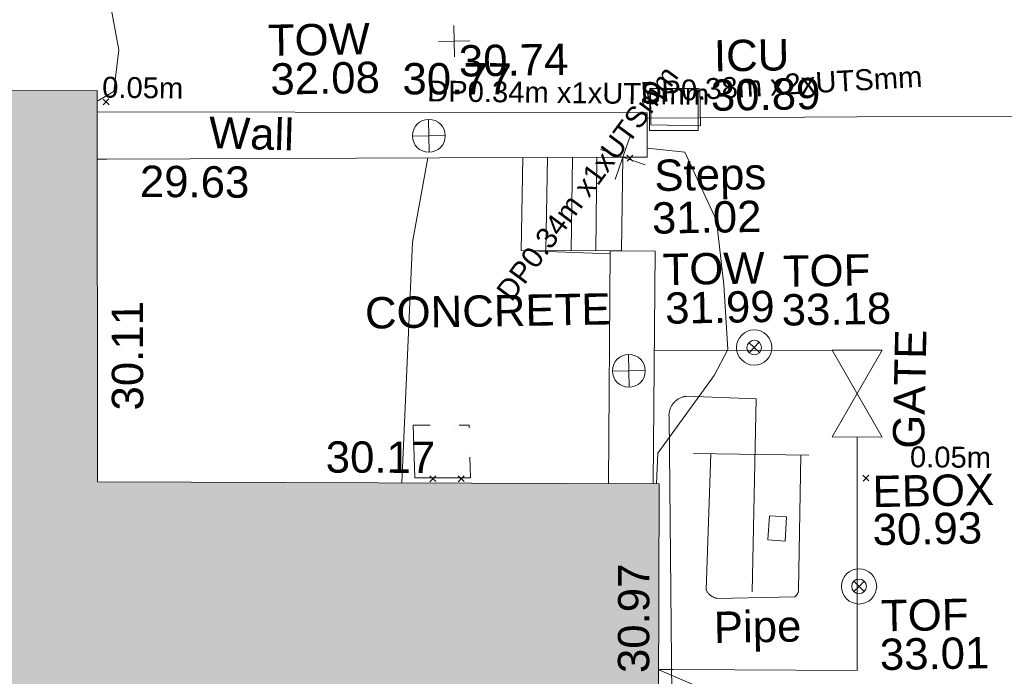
# Model space of a CAD drawing. Header units: millimetres. Extents: x -287732 to 520720, y -103372 to 287754.
# Tile 302 of 380: x 118551 to 130338, y 239168 to 247032. Entities that reach past the tile are written whole.
import ezdxf

# ---------------------------------------------------------------- set-up
doc = ezdxf.new("R2010")
doc.units = ezdxf.units.MM
for name, pattern in [('IMPORT-UG_ELEC_LV_QLB2 _2_', [2700, 1500, -300.0000000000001, 0, -250, 150, -300.0000000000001, 0, -200]), ('IMPORT-UG_ELEC_STREET LIGHTING_QLB2 _2_', [2700, 1500, -300.0000000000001, 0, -250, 150, -300.0000000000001, 0, -200]), ('IMPORT-UG_UNIDENTIFIED_QLA _2_', [2350, 1500, -300.0000000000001, 0, -50, 150, -300.0000000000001, 0, -50])]:
    doc.linetypes.add(name, pattern=pattern)
for name, color, linetype, lineweight, true_color in [('00__TOPO__TOP_OF_FENCE_SYMBOL', 7, 'Continuous', 9, 0x666666), ('00_TOPO_TOP_OF_WALL', 7, 'Continuous', 9, 0x666666), ('00_UAV_BUILDING_OUTLINE', 5, 'Continuous', 9, 0x0000ff), ('00_UAV_CONCRETE', 9, 'Continuous', 9, 0x808080), ('00_UAV_ESB_BOX', 240, 'Continuous', 9, 0xff003f), ('00_UAV_FENCE', 7, 'Continuous', 9, 0x264c2f), ('00_UAV_GATE', 7, 'Continuous', 9, 0xa50000), ('00_UAV_LEVEL_SPOT', 7, 'Continuous', 9, 0x666666), ('00_UAV_PIPE', 140, 'Continuous', 9, 0x00bfff), ('00_UAV_SERV_IC', 5, 'Continuous', 9, 0x0000ff), ('00_UAV_STEPS', 7, 'Continuous', 9, 0x666666), ('00_UAV_TOP_OF_FENCE', 6, 'Continuous', 9, 0xff00ff), ('00_UAV_TOP_OF_WALL', 7, 'Continuous', 9, 0x666666), ('00_UAV_WALL', 7, 'Continuous', 9, 0x7c00a5), ('01_DTM_CONTOUR_MJR', 7, 'Continuous', 9, 0x7f3f00), ('01_DTM_CONTOUR_MNR', 7, 'Continuous', 9, 0xa5a552), ('12333-PUM-2D-U-0001-C01 - Rev2_REVIT IMPORT_dwg', 7, 'Continuous', 9, 0x767676), ('A_RHA_Line', 7, 'Continuous', 9, 0x00a600), ('PUM-ELECTRIC-LV-QLB2', 1, 'IMPORT-UG_ELEC_LV_QLB2 _2_', 9, 0xff0000), ('PUM-ELECTRIC-MH', 1, 'Continuous', 9, 0xff0000), ('PUM-UNIDENTIFIED UTILITIES-QLA', 7, 'IMPORT-UG_UNIDENTIFIED_QLA _2_', 9, 0x52a500)]:
    doc.layers.add(name, color=color, linetype=linetype, lineweight=lineweight, true_color=true_color)
for name, color, linetype, lineweight in [('00_UAV_SURVEY_TEXT', 7, 'Continuous', 9), ('A_RHA_Detail', 7, 'Continuous', 9), ('GEN-TEXT', 7, 'Continuous', 9)]:
    doc.layers.add(name, color=color, linetype=linetype, lineweight=lineweight)
doc.styles.add('Arial_1', font='arial.ttf', dxfattribs={"height": 250})
doc.styles.add('Swis721 Lt BT_2', font='swissl.ttf', dxfattribs={"height": 375})

# ---------------------------------------------------------------- blocks, each defined once
blk = doc.blocks.new('12333-PUM-2D-U-0001-C01 - Rev2_REVIT IMPORT_dwg__U63-2077593-Site Location Plan Proposed')
at = {"layer": '00_UAV_GATE', "color": 9, "true_color": 0xe1aaaa, "flags": 128}
blk.add_lwpolyline([(299.9500439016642, -5.474592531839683), (-299.9500439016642, 5.474592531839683), (318.9500438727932, 1035.525407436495), (-280.9500439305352, 1046.474592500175)], close=True, dxfattribs=at)
blk = doc.blocks.new('12333-PUM-2D-U-0001-C01 - Rev2_REVIT IMPORT_dwg_MSL_Node_Linework_1-2077247-Site Location Plan Proposed')
at = {"layer": '00_UAV_STEPS', "color": 254, "true_color": 0xcccccc, "flags": 128}
for points in [[(256.5421955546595, 704.8438894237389), (0, 0), (-704.8438894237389, 256.5421955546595)], [(704.8438894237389, -256.5421955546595), (0, 0), (-256.5421955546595, -704.8438894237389)]]:
    blk.add_lwpolyline(points, dxfattribs=at)
blk = doc.blocks.new('12333-PUM-2D-U-0001-C01 - Rev2_REVIT IMPORT_dwg_MSL_Node_LineworkTOF-2077248-Site Location Plan Proposed')
at = {"layer": '00__TOPO__TOP_OF_FENCE_SYMBOL', "color": 254, "true_color": 0xcccccc, "flags": 128}
for points in [[(165.3591892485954, 165.3591892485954), (0, 0), (-165.3591892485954, 165.3591892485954)], [(165.3591892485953, -165.3591892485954), (0, 0), (-165.3591892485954, -165.3591892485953)]]:
    blk.add_lwpolyline(points, dxfattribs=at)
at = {"layer": '00__TOPO__TOP_OF_FENCE_SYMBOL', "color": 254, "true_color": 0xcccccc}
for radius in [562.5594001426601, 233.853208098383]:
    blk.add_circle((0, 0), radius, dxfattribs=at)
blk = doc.blocks.new('12333-PUM-2D-U-0001-C01 - Rev2_REVIT IMPORT_dwg_TOW-2077249-Site Location Plan Proposed')
at = {"layer": '00_TOPO_TOP_OF_WALL', "color": 254, "true_color": 0xcccccc, "flags": 128}
for points in [[(0, 525.0554400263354), (0, 0), (-525.0554401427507, 0)], [(525.0554401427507, 0), (0, 0), (0, -525.0554400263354)]]:
    blk.add_lwpolyline(points, dxfattribs=at)
at = {"layer": '00_TOPO_TOP_OF_WALL', "color": 254, "true_color": 0xcccccc}
blk.add_circle((0, 0), 525.0554401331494, dxfattribs=at)
blk = doc.blocks.new('12333-PUM-2D-U-0001-C01 - Rev2_REVIT IMPORT_dwg_UAV-2077255-Site Location Plan Proposed')
at = {"layer": '00_UAV_LEVEL_SPOT', "color": 254, "true_color": 0xcccccc, "flags": 128}
for points in [[(500.0000000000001, 0), (0, 0), (0, 500.0000000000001)], [(0, -500.0000000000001), (0, 0), (-500.0000000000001, 0)]]:
    blk.add_lwpolyline(points, dxfattribs=at)
blk = doc.blocks.new('12333-PUM-2D-U-0001-C01 - Rev2_REVIT IMPORT_dwg_MGS62954_T2_Galway_ITM_3d_Rev1-2077680-Site Location Plan Proposed')
at = {"layer": '00_UAV_CONCRETE', "color": 254, "true_color": 0xcccccc}
blk.add_line((534030756.5595388, 725797481.3604916), (534031822.5870562, 725797419.2366352), dxfattribs=at)
at = {"layer": '00_UAV_CONCRETE', "color": 254, "true_color": 0xcccccc, "flags": 128}
blk.add_lwpolyline([(534032294.4580168, 725799035.6183711), (534036059.5120001, 725798996.016), (534037293.8931367, 725798967.9121127), (534039441.512, 725798919.016), (534041168.5120001, 725799106.016), (534042099.512, 725799306.016), (534042137.7626033, 725799148.185841), (534042202.512, 725798881.0160002), (534042722.512, 725798864.016), (534045376.512, 725801310.0160002), (534045821.4053404, 725801703.0127381), (534049268.512, 725804748.016), (534049267.1745948, 725805146.2952645), (534049263.9968542, 725806092.6264325)], dxfattribs=at)
at = {"layer": '00_UAV_ESB_BOX', "color": 254, "true_color": 0xcccccc, "flags": 128}
blk.add_lwpolyline([(534033649.0059999, 725793961.9585), (534033673.006, 725794250.9584999), (534033879.4571038, 725794233.8137715), (534033855.4571038, 725793944.8137717)], close=True, dxfattribs=at)
at = {"layer": '00_UAV_FENCE', "color": 254, "true_color": 0xcccccc}
blk.add_line((534032330.4780214, 725796256.0339503), (534034760.006, 725796216.9585), dxfattribs=at)
at = {"layer": '00_UAV_FENCE', "color": 254, "true_color": 0xcccccc, "flags": 128}
blk.add_lwpolyline([(534034741.006, 725795175.9585), (534034692.006, 725792380.9585001), (534032488.9085302, 725792430.2548044), (534032316.8956333, 725792434.1037489)], dxfattribs=at)
at = {"layer": '00_UAV_PIPE', "color": 254, "true_color": 0xcccccc}
for p, q in [((534033539.9950163, 725795652.426372), (534033450.006, 725793344.9585)), ((534032780.006, 725795013.9585001), (534034159.006, 725794966.9585))]:
    blk.add_line(p, q, dxfattribs=at)
at = {"layer": '00_UAV_PIPE', "color": 254, "true_color": 0xcccccc, "flags": 128}
for points in [[(534032425.9429542, 725786705.6618891), (534032493.006, 725795458.9585), (534032492.7958274, 725795468.6641022), (534032492.9922677, 725795478.369992), (534032493.5949763, 725795488.059142), (534032494.6028956, 725795497.7145541), (534032496.0142575, 725795507.3192896), (534032497.8265859, 725795516.8564982), (534032500.0367016, 725795526.309449), (534032502.640727, 725795535.6615576), (534032505.6340939, 725795544.8964176), (534032509.011551, 725795553.9978279), (534032512.7671729, 725795562.9498215), (534032516.8943712, 725795571.7366936), (534032521.3859051, 725795580.3430288), (534032526.2338951, 725795588.7537291), (534032531.4298363, 725795596.954039), (534032536.9646129, 725795604.9295722), (534032542.8285153, 725795612.6663373), (534032549.0112562, 725795620.1507611), (534032555.501989, 725795627.3697135), (534032557.006, 725795628.9585), (534032563.8585497, 725795635.8349415), (534032570.9930442, 725795642.4183961), (534032578.3969669, 725795648.6973143), (534032586.057329, 725795654.6606807), (534032593.9606915, 725795660.2980336), (534032602.0931892, 725795665.599483), (534032610.4405549, 725795670.5557286), (534032618.9881447, 725795675.1580751), (534032627.720963, 725795679.3984488), (534032636.6236897, 725795683.2694106), (534032645.6807061, 725795686.7641692), (534032654.8761233, 725795689.8765941), (534032664.1938094, 725795692.6012245), (534032673.6174179, 725795694.933281), (534032683.1304168, 725795696.8686719), (534032692.7161169, 725795698.404002), (534032697.006, 725795698.9584999), (534033539.9950165, 725795652.4263722)], [(534034060.9414975, 725794970.3008), (534034008.006, 725793359.9585), (534034007.5784478, 725793355.1488878), (534034006.9498648, 725793350.361398), (534034006.1213541, 725793345.6044302), (534034005.094369, 725793340.8863294), (534034003.8707111, 725793336.215373), (534034002.4525273, 725793331.599755), (534034000.8423054, 725793327.0475736), (534033999.0428704, 725793322.566814), (534033997.057379, 725793318.1653371), (534033994.8893146, 725793313.850865), (534033992.5424805, 725793309.6309665), (534033990.020994, 725793305.513045), (534033989.006, 725793303.9585), (534033986.2500774, 725793299.9936466), (534033983.3305414, 725793296.147677), (534033980.2525137, 725793292.4273384), (534033977.0213945, 725793288.8391576), (534033973.6428521, 725793285.3894295), (534033970.1228135, 725793282.084206), (534033966.4674544, 725793278.9292856), (534033962.6831871, 725793275.9302034), (534033960.006, 725793273.9585), (534033029.0059999, 725793272.9585), (534033021.720709, 725793274.7173285), (534033014.5154605, 725793276.7796907), (534033007.402895, 725793279.1419683), (534033000.3954903, 725793281.8000169), (534032993.50554, 725793284.7491739), (534032986.7451311, 725793287.9842649), (534032980.1261238, 725793291.4996148), (534032973.6601301, 725793295.2890564), (534032967.3584935, 725793299.3459418), (534032965.0060001, 725793300.9585), (534032958.9493663, 725793305.3728096), (534032953.0828972, 725793310.0368727), (534032947.4168847, 725793314.9425069), (534032941.961269, 725793320.081106), (534032936.725621, 725793325.4436549), (534032931.7191257, 725793331.0207462), (534032926.9505664, 725793336.8025959), (534032922.4283086, 725793342.7790602), (534032918.1602859, 725793348.9396548), (534032914.1539861, 725793355.2735716), (534032910.4164372, 725793361.7696991), (534032906.9541965, 725793368.4166408), (534032903.7733377, 725793375.2027352), (534032903.006, 725793376.9585), (534032986.9584915, 725795006.9050069)]]:
    blk.add_lwpolyline(points, dxfattribs=at)
at = {"layer": '00_UAV_SERV_IC', "color": 254, "true_color": 0xcccccc, "flags": 128}
blk.add_lwpolyline([(534032330.0230001, 725799392.7385001), (534032912.023, 725799380.7385001), (534032901.6488253, 725798877.5910302), (534032319.6488253, 725798889.5910301)], close=True, dxfattribs=at)
at = {"layer": '00_UAV_STEPS', "color": 254, "true_color": 0xcccccc}
for p, q in [((534031093.5766928, 725798587.6725059), (534031055.158201, 725797474.2203107)), ((534031355.5125296, 725797467.0381476), (534031391.2830499, 725798583.5364732)), ((534031683.2544811, 725798579.4801158), (534031650.6503139, 725797459.9807243))]:
    blk.add_line(p, q, dxfattribs=at)
at = {"layer": '00_UAV_STEPS', "color": 254, "true_color": 0xcccccc, "flags": 128}
blk.add_lwpolyline([(534030756.5595388, 725797481.3604916), (534030795.8229109, 725798591.8091973), (534031994.2650043, 725798575.1592484), (534031960.0624321, 725797452.5819688)], close=True, dxfattribs=at)
at = {"layer": '00_UAV_WALL', "color": 254, "true_color": 0xcccccc, "flags": 128}
for points in [[(534025713.02202, 725799229.0279396), (534030446.4721144, 725799137.6940099), (534032295.5120002, 725799102.0160003), (534032294.4580169, 725799035.6183711), (534032287.079511, 725798570.7957667), (534031994.2650044, 725798575.1592485)], [(534030795.8229111, 725798591.8091975), (534025818.7296136, 725798660.9559269), (534025703.5377153, 725798662.5562874)], [(534031753.4734582, 725794671.0112041), (534031823.5077575, 725797455.8473052), (534031960.0624321, 725797452.5819688)], [(534031960.0624321, 725797452.5819688), (534032360.316206, 725797442.5162086), (534032290.3402563, 725794660.0003103)]]:
    blk.add_lwpolyline(points, dxfattribs=at)
at = {"layer": '01_DTM_CONTOUR_MJR', "color": 254, "true_color": 0xcccccc, "flags": 128}
blk.add_lwpolyline([(534029280.1068463, 725794721.7388283), (534029457.1964334, 725797603.7159852), (534029659.5154867, 725798607.5959102)], dxfattribs=at)
at = {"layer": '01_DTM_CONTOUR_MNR', "color": 254, "true_color": 0xcccccc, "flags": 128}
for points in [[(534025715.1695529, 725799357.2942255), (534025914.2059693, 725799468.7844578), (534025985.9064247, 725799966.4141912), (534025180.0000002, 725804780.0000001)], [(534032288.8154557, 725798680.1548132), (534032739.4337764, 725798621.2616775), (534033101.9131552, 725797797.5320183), (534033176.736551, 725797024.8255866), (534033210.0000001, 725796250), (534033043.0886436, 725795940.4416037), (534032353.1478028, 725795025.4505229), (534032329.9485652, 725794659.1879619)], [(534032316.8409532, 725792431.4247524), (534035038.6938386, 725791203.850148), (534036861.9083895, 725789469.365447), (534037400.349969, 725788059.0833642)]]:
    blk.add_lwpolyline(points, dxfattribs=at)
at = {"xscale": 0.375, "yscale": 0.375, "zscale": 0.375}
for name, p in [('12333-PUM-2D-U-0001-C01 - Rev2_REVIT IMPORT_dwg_UAV-2077255-Site Location Plan Proposed', (534030000, 725800000.0000001)), ('12333-PUM-2D-U-0001-C01 - Rev2_REVIT IMPORT_dwg_TOW-2077249-Site Location Plan Proposed', (534029677.006, 725798871.9585)), ('12333-PUM-2D-U-0001-C01 - Rev2_REVIT IMPORT_dwg_MSL_Node_Linework_1-2077247-Site Location Plan Proposed', (534031994.2650043, 725798575.1592484)), ('12333-PUM-2D-U-0001-C01 - Rev2_REVIT IMPORT_dwg_MSL_Node_LineworkTOF-2077248-Site Location Plan Proposed', (534033527.006, 725796268.9585001)), ('12333-PUM-2D-U-0001-C01 - Rev2_REVIT IMPORT_dwg_TOW-2077249-Site Location Plan Proposed', (534032022.006, 725796015.9585)), ('12333-PUM-2D-U-0001-C01 - Rev2_REVIT IMPORT_dwg_MSL_Node_LineworkTOF-2077248-Site Location Plan Proposed', (534034732.006, 725793386.9585))]:
    blk.add_blockref(name, p, dxfattribs=at)
blk.add_blockref('12333-PUM-2D-U-0001-C01 - Rev2_REVIT IMPORT_dwg__U63-2077593-Site Location Plan Proposed', (534034741.006, 725795175.9585))
at = {"layer": '00_UAV_BUILDING_OUTLINE', "color": 251, "true_color": 0x666666, "char_height": 375, "width": 1495.902363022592, "attachment_point": 1, "line_spacing_factor": 1.005061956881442, "style": 'Swis721 Lt BT_2'}
for s, insert, rotation in [('30.11', (534025824.7888432, 725795649.1132455), 89.04079955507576), ('30.17', (534028379.214619, 725795235.5494721), 358.8250543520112), ('30.97', (534031826.776719, 725792400.2137594), 88.83071842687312)]:
    blk.add_mtext(s, dxfattribs=dict(at, insert=insert, rotation=rotation))
at = {"layer": '00_UAV_ESB_BOX', "color": 251, "true_color": 0x666666, "char_height": 375, "attachment_point": 1, "line_spacing_factor": 1.005061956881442, "style": 'Swis721 Lt BT_2'}
for s, insert, width in [('EBOX', (534034913.6176692, 725794707.8425784), 1619.373669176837), ('30.93', (534034906.1367443, 725794251.4681697), 1495.902363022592)]:
    blk.add_mtext(s, dxfattribs=dict(at, insert=insert, width=width))
at = {"layer": '00_UAV_GATE', "color": 251, "true_color": 0x666666, "insert": (534035163.1309489, 725795032.4965456), "char_height": 375, "width": 1567.13580888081, "attachment_point": 1, "rotation": 87.79592837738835, "line_spacing_factor": 1.005061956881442, "style": 'Swis721 Lt BT_2'}
blk.add_mtext('GATE', dxfattribs=at)
at = {"layer": '00_UAV_LEVEL_SPOT', "insert": (534030051.8765643, 725799949.1441548), "char_height": 375, "width": 1495.902363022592, "attachment_point": 1, "line_spacing_factor": 1.005061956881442, "style": 'Swis721 Lt BT_2'}
blk.add_mtext('30.74', dxfattribs=at)
at = {"layer": '00_UAV_PIPE', "color": 251, "true_color": 0x666666, "insert": (534032984.850174, 725793114.1340054), "char_height": 375, "width": 1201.470786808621, "attachment_point": 1, "line_spacing_factor": 1.005061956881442, "style": 'Swis721 Lt BT_2'}
blk.add_mtext('Pipe', dxfattribs=at)
at = {"layer": '00_UAV_SERV_IC', "color": 251, "true_color": 0x666666, "char_height": 375, "attachment_point": 1, "line_spacing_factor": 1.005061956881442, "style": 'Swis721 Lt BT_2'}
for s, insert, width in [('ICU', (534033105.8039841, 725799956.5489393), 1021.012723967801), ('30.89', (534033060.9758336, 725799486.1699384), 1495.902363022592)]:
    blk.add_mtext(s, dxfattribs=dict(at, insert=insert, width=width))
at = {"layer": '00_UAV_STEPS', "char_height": 375, "attachment_point": 1, "line_spacing_factor": 1.005061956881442, "style": 'Swis721 Lt BT_2'}
for s, insert, width in [('Steps', (534032367.38959, 725798537.708056), 1552.889119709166), ('31.02', (534032329.870169, 725798027.5865486), 1495.902363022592)]:
    blk.add_mtext(s, dxfattribs=dict(at, insert=insert, width=width))
at = {"layer": '00_UAV_SURVEY_TEXT', "color": 251, "true_color": 0x666666, "insert": (534028875.8000001, 725796950.6296078), "char_height": 375, "width": 3286.236302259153, "attachment_point": 1, "line_spacing_factor": 1.005061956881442, "style": 'Swis721 Lt BT_2'}
blk.add_mtext('CONCRETE', dxfattribs=at)
at = {"layer": '00_UAV_TOP_OF_FENCE', "color": 251, "true_color": 0x666666, "char_height": 375, "attachment_point": 1, "line_spacing_factor": 1.005061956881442, "style": 'Swis721 Lt BT_2'}
for s, insert, width in [('TOF', (534033885.7560149, 725797363.396855), 1163.479615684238), ('33.18', (534033863.3323733, 725796900.0201502), 1495.902363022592), ('TOF', (534034988.6448185, 725793218.6003476), 1163.479615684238), ('33.01', (534034966.2211767, 725792755.2236428), 1495.902363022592)]:
    blk.add_mtext(s, dxfattribs=dict(at, insert=insert, width=width))
at = {"layer": '00_UAV_TOP_OF_WALL', "char_height": 375, "attachment_point": 1, "line_spacing_factor": 1.005061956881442, "style": 'Swis721 Lt BT_2'}
for s, insert, width in [('TOW', (534027769.3170696, 725800235.7491298), 1343.937678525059), ('32.08', (534027791.778977, 725799771.9012071), 1495.902363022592), ('TOW', (534032446.6400138, 725797410.3989679), 1343.937678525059), ('31.99', (534032469.1019211, 725796946.5510452), 1495.902363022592)]:
    blk.add_mtext(s, dxfattribs=dict(at, insert=insert, width=width))
at = {"layer": '00_UAV_WALL', "color": 251, "true_color": 0x666666, "char_height": 375, "attachment_point": 1, "line_spacing_factor": 1.005061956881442, "style": 'Swis721 Lt BT_2'}
for s, insert, width, rotation in [('30.77', (534029376.7330639, 725799749.3500792), 1495.902363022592, 358.8945907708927), ('Wall', (534027054.476658, 725799146.6461433), 1130.237340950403, 357.334007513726), ('29.63', (534026213.5529042, 725798576.1078167), 1495.902363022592, 358.493569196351)]:
    blk.add_mtext(s, dxfattribs=dict(at, insert=insert, width=width, rotation=rotation))
blk = doc.blocks.new('12333-PUM-2D-U-0001-C01 - Rev2_REVIT IMPORT_dwg-1620468-Site Location Plan Proposed')
at = {"layer": 'GEN-TEXT', "color": 253, "true_color": 0xaaaaaa}
for p, q in [((384704.9948137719, 183455.2884822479), (384775.7054918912, 183525.9991603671)), ((384775.7054918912, 183455.2884822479), (384704.9948137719, 183525.9991603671)), ((390963.9948138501, 182673.2884822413), (391034.7054919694, 182743.9991603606)), ((391034.7054919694, 182673.2884822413), (390963.9948138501, 182743.9991603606)), ((388537.9948138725, 178875.2884822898), (388608.7054919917, 178945.999160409)), ((388608.7054919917, 178875.2884822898), (388537.9948138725, 178945.999160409)), ((388876.9948137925, 178869.2884822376), (388947.7054919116, 178939.9991603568)), ((388947.7054919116, 178869.2884822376), (388876.9948137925, 178939.9991603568)), ((393721.9948138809, 178793.2884822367), (393792.7054920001, 178863.9991603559)), ((393792.7054920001, 178793.2884822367), (393721.9948138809, 178863.9991603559))]:
    blk.add_line(p, q, dxfattribs=at)
at = {"layer": 'PUM-ELECTRIC-MH', "color": 21, "true_color": 0xffaaaa, "flags": 128}
blk.add_lwpolyline([(391850.350152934, 183080.6438213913), (391852.3501529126, 183523.6438213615), (391260.3501528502, 183543.6438213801), (391258.3501528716, 183100.6438212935)], close=True, dxfattribs=at)
at = {"layer": 'PUM-UNIDENTIFIED UTILITIES-QLA', "color": 9, "true_color": 0xc5e1aa, "flags": 128}
blk.add_lwpolyline([(389024.3501529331, 178912.6438213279), (388356.3501528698, 178923.6438213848), (388350.350152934, 179554.6438213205), (389018.3501529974, 179543.6438213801)], close=True, dxfattribs=at)
blk.add_blockref('12333-PUM-2D-U-0001-C01 - Rev2_REVIT IMPORT_dwg_MGS62954_T2_Galway_ITM_3d_Rev1-2077680-Site Location Plan Proposed', (-533641079.6498471, -725615854.3561786))
at = {"layer": 'PUM-ELECTRIC-LV-QLB2', "char_height": 250, "attachment_point": 2, "line_spacing_factor": 0.9417779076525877, "style": 'Arial_1'}
for s, insert, width, rotation in [('0.05m', (385186.6327058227, 183778.7259696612), 1160.025439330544, 358.29031541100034), ('DP0.34m x1xUTSmm', (390277.8610248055, 183630.076520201), 4027.951129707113, 358.29031541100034), ('DP0.34m x1xUTSmm', (390384.4475048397, 182493.4677850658), 4027.951129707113, 52.489952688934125), ('DP0.38m x2xUTSmm', (392822.5791618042, 183682.7908699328), 4027.951129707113, 2.3375035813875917), ('0.05m', (394777.6352989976, 179185.7922163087), 1160.025439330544, 358.4678803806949)]:
    blk.add_mtext(s, dxfattribs=dict(at, insert=insert, width=width, rotation=rotation))

msp = doc.modelspace()

# ---------------------------------------------------------------- hatches: boundary and pattern name
at = {"layer": 'A_RHA_Detail', "true_color": 0xc0c0c0}
h = msp.add_hatch(color=9, dxfattribs=at)
h.paths.add_polyline_path([(-80880.60083809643, -68502.79057078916), (-80400.865924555, -68483.41509113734), (-80400.865924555, -62984.64684185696), (-24474.85765177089, -63009.32043784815), (-24456.14471271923, -50840.30023858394), (-36622.55041039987, -50831.65104353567), (-36622.55041039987, -44228.57792613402), (-50959.0526582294, -44218.38599194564), (-50959.0526582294, -42573.78171514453), (-54563.9325804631, -42571.21897729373), (-54565.69773352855, -45054.17447474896), (-92408.82109321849, -45027.27149621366), (-92411.78875845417, -49201.74309222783), (-100061.9988811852, -49201.74309222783), (-100052.2214449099, -64852.82557838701), (-86120.90825229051, -64852.82557838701), (-86092.1662649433, -62957.90041523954), (-84861.10047608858, -62957.90041523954), (-84854.79052929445, -68240.109737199), (-80870.60226892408, -68240.10973722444)])
h.paths.add_polyline_path([(-137238.9269902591, -68461.9384092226), (-132719.7426408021, -68433.0633692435), (-132847.0731201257, -62850.04282283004), (-130454.6837966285, -62916.63108078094), (-130498.2830220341, -61355.85393642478), (-117581.136331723, -61423.42893438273), (-117492.3908565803, -49183.91309190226), (-125136.5200282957, -49178.47881952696), (-125133.572703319, -45032.61887136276), (-163007.1824077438, -45005.6942194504), (-163007.1824076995, -44090.2963411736), (-163123.8521269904, -44090.21339942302), (-163122.6389897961, -42383.75184302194), (-166563.8543419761, -42383.75184298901), (-166565.034908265, -44044.39824208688), (-193158.4656786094, -44025.49275805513), (-193195.152889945, -62863.65652504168), (-137269.7106414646, -62916.63108078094), (-137254.3708868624, -65679.90523788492)])
h.paths.add_polyline_path([(120310.9497607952, -32334.28230164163), (120312.4652266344, -31610.73011961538), (133451.2244789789, -31638.24899384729), (133469.2230092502, -19717.98315780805), (121295.7536929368, -19692.48606430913), (121319.8434528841, -8190.941560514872), (112277.0825930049, -8172.001674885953), (112263.1770823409, -14811.1234547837), (78285.85310969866, -14739.95861438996), (78292.82277619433, -8167.077575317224), (75241.99098605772, -8160.673431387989), (69355.76844233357, -8152.931592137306), (69353.6659720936, -9156.74635762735), (68372.60878945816, -9154.691552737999), (68372.60878945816, -13705.52853215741), (69333.7233474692, -13707.54156770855), (69325.07112547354, -16249.53369228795), (66623.4489111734, -16249.53369228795), (66619.79243935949, -17995.29925530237), (65989.07757494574, -17995.2992552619), (65985.44262772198, -19730.78799483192), (57152.23993377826, -19712.28702421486), (57127.42535098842, -31559.89463417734), (70277.87165424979, -31587.43801817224), (70277.87165431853, -32271.7414715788), (78263.96947909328, -32285.12944888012), (78266.62661740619, -31019.79372153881), (112335.8856506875, -31091.15111860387), (112335.8856506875, -32317.57330553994), (119781.4233959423, -32333.17321913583)])
h.paths.add_polyline_path([(7503.717409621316, -1791.439263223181), (15482.43097392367, -674.0213231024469), (15484.0826588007, 148.1327206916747), (56188.28042539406, 205.5276654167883), (56155.84326007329, 14338.3166313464), (18016.62665935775, 14236.48149539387), (17967.9025208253, 34313.18372071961), (21727.10644863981, 34324.0692624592), (21708.90974962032, 40608.10218321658), (18009.66447159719, 40608.10218321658), (17995.54603706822, 45483.75063442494), (9770.084204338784, 45420.6329473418), (3966.213879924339, 45446.76585222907), (3984.771235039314, 14176.56786832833), (1023.062455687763, 14176.56786837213), (-276.5134647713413, 14190.52623461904), (-231.6790044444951, 5968.135265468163), (-226.4491536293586, 193.7444677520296), (553.0869992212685, 183.4716499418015), (7477.609307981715, 143.2867586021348), (7488.638446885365, -674.0213231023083)])
h.paths.add_polyline_path([(77755.59663317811, 53.47451145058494), (77729.51881611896, 1699.844979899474), (94464.47132486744, 1659.976083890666), (94606.37913471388, 17991.390236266), (88810.4190114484, 18015.03260816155), (88799.89418497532, 14436.74271609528), (69413.88950349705, 14457.8773889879), (69377.35724448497, 99.62816357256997), (75241.99098605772, 67.32134432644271)])
h.paths.add_polyline_path([(61252.12079701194, 46453.95617366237), (105774.7348988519, 46472.68783506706), (105768.2642198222, 61852.61234306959), (92285.13876309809, 61852.61234306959), (92308.59670399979, 65784.30757140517), (96107.4668000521, 65767.60445243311), (96059.68081117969, 75209.20847378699), (101084.8427276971, 75071.88872764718), (104988.0046543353, 74765.36560406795), (108403.6894220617, 74363.8408943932), (112009.2703903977, 73787.25420861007), (115645.3524815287, 73049.69667206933), (116890.8108051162, 72761.69136252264), (120208.9929833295, 71893.18353872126), (120865.241739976, 71703.68484519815), (124135.6329506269, 70669.67317906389), (127435.6253142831, 69480.50055823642), (127820.4368670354, 69394.93141813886), (128274.3081769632, 69331.69585753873), (128731.8791144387, 69306.66104516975), (129189.9401488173, 69320.00258290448), (129645.2782985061, 69371.62688826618), (130094.6997111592, 69461.17185603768), (130535.0520071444, 69588.00939074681), (130963.246434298, 69751.24981927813), (131376.2795165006, 69949.74812590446), (131771.2541232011, 70182.11198903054), (132162.5575600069, 70460.5404660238), (132496.0921583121, 70741.69081113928), (132820.871367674, 71064.98072578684), (133117.4593294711, 71414.31364272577), (133383.77568926, 71787.23923950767), (133616.5473239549, 72178.5372844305), (133817.1647262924, 72590.54524898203), (133982.6025969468, 73017.89547513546), (134111.7005086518, 73457.59040801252), (134203.5529320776, 73906.54590458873), (134257.5155883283, 74361.61286216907), (134272.5462649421, 74819.5993153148), (134250.5259875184, 75277.29281745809), (134189.6227572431, 75731.48297747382), (134090.9274700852, 76178.98397757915), (133955.1324028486, 76616.65691993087), (133783.1900598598, 77041.43184345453), (133576.3064937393, 77450.32925647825), (133335.932843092, 77840.48103920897), (133063.7551572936, 78209.15055532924), (132761.6825665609, 78553.75185442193), (132431.8338935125, 78871.8678050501), (132076.5227905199, 79161.26705197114), (131698.2415080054, 79419.91966861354), (131299.6434187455, 79646.01139197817), (131093.5942456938, 79746.34209763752), (132146.0467355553, 83110.22226145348), (122787.7632953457, 86282.54285518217), (121604.3555412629, 82800.3591886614), (117095.9864227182, 83870.84033785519), (116841.9598400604, 83526.35449572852), (116120.5435466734, 91221.93611972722), (110237.7341284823, 91274.27491021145), (110194.3680786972, 90435.39030214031), (104988.0046543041, 90486.49901390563), (104973.2761846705, 94309.82427956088), (103746.1314668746, 94309.8242795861), (103839.9937121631, 122852.1474271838), (96365.09202306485, 122931.9599470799), (96350.3400238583, 123952.4168585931), (104555.5505249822, 123902.1925226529), (104607.3234458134, 120248.5396156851), (125502.5015002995, 120134.1933400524), (125662.0200253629, 137657.3796882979), (114479.5865733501, 137699.2256881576), (114382.306264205, 129149.9458158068), (104644.159003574, 129187.9975073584), (104577.9931702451, 126217.3903144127), (101184.4926406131, 126159.1566967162), (101264.6166812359, 135959.2655565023), (89967.23178808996, 135988.8856164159), (89927.63362986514, 125823.6463181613), (93630.53562302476, 125840.7948842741), (93580.65688892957, 122931.9599470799), (88697.38835376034, 122904.7310126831), (88679.3898954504, 95739.09143775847), (86378.25848996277, 95739.09143775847), (86378.18187189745, 96178.1008337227), (83279.50743284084, 96200.92083327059), (83273.62493422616, 95735.74732133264), (70169.67509619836, 95733.22421950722), (70166.26842742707, 96272.07409347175), (66674.99731294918, 96257.14073655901), (66654.74538556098, 95755.71092136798), (65784.77231079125, 95755.71092136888), (65887.65094984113, 117470.630565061), (53473.3427162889, 117487.9046429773), (53434.44066309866, 98570.46349063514), (40649.41626916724, 98570.46349063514), (40610.16711559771, 94406.01479078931), (38853.82372868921, 94410.36303440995), (38848.65589191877, 89463.65332729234), (40612.46601912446, 89518.45976927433), (40665.38257362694, 86257.73741128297), (38372.19584460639, 86305.72309285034), (38369.79374539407, 76901.0507917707), (50937.9512507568, 76944.40198294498), (50922.88567286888, 74598.78180889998), (56484.9061132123, 74588.85093771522), (56484.9061132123, 75194.85181995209), (92465.4037153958, 75233.0258166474), (92645.92783662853, 71766.64845094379), (89810.55521366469, 69362.83965827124), (85313.16173974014, 69360.94750420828), (85313.16173974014, 66907.4050808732), (75210.14498263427, 66903.15451589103), (75210.14498263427, 63815.70944550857), (70819.40014309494, 63815.70999200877), (70819.21601505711, 64253.35708059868), (69456.83415683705, 64253.35708059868), (69455.7195737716, 66901.99623166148), (61303.32856759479, 66898.5668068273), (61304.56054988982, 63970.32021231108), (70500.41048208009, 63970.32021219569), (70500.4088543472, 61852.59006207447), (61245.6438848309, 61848.69637488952), (61252.03558504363, 46656.49344428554)])
h.paths.add_polyline_path([(-17153.16561239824, 48569.32684293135), (-17153.16561224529, 60770.38083685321), (-29362.88357759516, 60774.70428694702), (-29362.88357759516, 67399.20394580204), (-43507.24466814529, 67405.01911303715), (-43488.5313307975, 69093.07334175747), (-45766.41866231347, 69109.32868388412), (-45794.3462003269, 67405.01911303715), (-47272.11273194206, 67404.2124544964), (-47272.44887633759, 66454.91798908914), (-86004.56386332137, 66468.63299519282), (-86006.66970787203, 60521.58362721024), (-92662.87722510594, 60521.58362721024), (-92665.2138765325, 50184.35611932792), (-79752.0168396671, 50179.78309939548), (-79752.016597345, 48591.4932381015), (-17157.7163123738, 48569.32845417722)])
h.paths.add_polyline_path([(-201056.4185878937, 48628.75479108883), (-138377.9751621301, 48634.64535779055), (-138377.9751621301, 50133.28201003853), (-125467.710581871, 50134.49626164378), (-125468.6909603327, 60566.1903686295), (-132186.8595614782, 60565.86652591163), (-132187.4203588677, 66533.0197876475), (-170643.3098734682, 66805.61809689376), (-170643.3098732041, 67738.78475848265), (-200340.0100486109, 67488.93693764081), (-200348.7171487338, 60827.78025104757), (-201057.5650552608, 60827.71357558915), (-201056.6510294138, 51102.04313372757)])
h.paths.add_polyline_path([(-240051.5126725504, 54769.19491160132), (-239444.490259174, 54811.10754483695), (-239186.5396223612, 54841.92927608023), (-238764.8191577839, 54940.98166103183), (-238382.4735933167, 55122.46891388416), (-237990.3402229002, 55354.87497234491), (-237269.2031023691, 55936.21515020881), (-237032.4836384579, 56225.56611516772), (-236793.0039602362, 56569.31473944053), (-236554.5880578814, 57004.26389721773), (-236432.7219585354, 57267.46508908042), (-236300.081527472, 57753.26238983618), (-236250.7285154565, 58017.17885684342), (-236235.6490609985, 58516.21786804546), (-236233.2538429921, 58987.85640053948), (-236213.7029795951, 59823.48083769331), (-236363.8287855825, 59820.86038205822), (-236634.0279869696, 60698.06075827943), (-236391.9547756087, 61432.19726339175), (-236225.4740089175, 61435.10319600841), (-236201.6036569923, 62637.68779596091), (-232563.5271750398, 62639.28734435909), (-232563.5271750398, 63049.03842404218), (-232732.1945866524, 63049.15302218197), (-232860.1521277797, 63457.95890274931), (-232731.606808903, 63914.24862697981), (-232560.8209656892, 63914.24862697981), (-232515.1276847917, 70598.00033009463), (-240628.6947849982, 70598.85496273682), (-240629.7923196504, 72350.98321577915), (-246412.6011212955, 72347.36085933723), (-246412.6011212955, 70616.45923936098), (-254449.5805725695, 70618.60952619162), (-254454.637144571, 70754.06491720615), (-254469.7140363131, 73191.66276250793), (-263883.2532625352, 73267.83063688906), (-263902.4181505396, 68260.74348553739), (-263714.8217520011, 68259.82096572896), (-263552.9672900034, 67819.65434396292), (-263719.0883117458, 67392.2068408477), (-263913.6298699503, 67392.20684284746), (-263956.7001913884, 58633.76423459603), (-260181.1963171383, 58611.22607638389), (-260192.3146983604, 56354.25111579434), (-257184.684388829, 56339.46086021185), (-257213.4419957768, 57092.93866021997), (-257338.5163846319, 57093.27331223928), (-257471.0109294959, 57531.74572308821), (-257338.5163845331, 58062.22513696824), (-257203.4956297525, 58064.06881289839), (-257173.5751889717, 58598.54056692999), (-256478.2273617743, 58575.27357994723), (-256478.2273617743, 58788.51859473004), (-256013.0091299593, 58911.92701534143), (-255397.0786664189, 58780.99767617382), (-255397.0786664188, 58595.982422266), (-243809.885361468, 58585.92793201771), (-243805.3570672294, 58352.04527760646), (-243740.939469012, 57884.52572680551), (-243619.0830608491, 57421.84877545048), (-243424.3877545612, 56943.65915412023), (-243247.1437899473, 56608.24157713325), (-243003.0710579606, 56249.99021479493), (-242732.2093200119, 55932.75703082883), (-242371.7230178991, 55603.12658811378), (-242141.255125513, 55424.88676767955), (-241804.9643037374, 55216.88439822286), (-241529.4640827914, 55077.02869055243), (-241100.6275144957, 54917.18295003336), (-240836.2134980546, 54840.82833176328), (-240453.4486195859, 54788.60784130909), (-240218.9578693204, 54777.28227442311)])
h.paths.add_polyline_path([(40276.69022552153, 59895.36417752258), (40328.62676029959, 69196.9439153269), (36588.99968785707, 69217.8245910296), (36619.46637569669, 74674.25962428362), (32264.36460078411, 74687.02318924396), (32233.48293867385, 69156.26826306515), (11916.69390495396, 69269.70959686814), (11966.66200111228, 78218.75165974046), (29087.509017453, 78123.15526808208), (29143.44567205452, 88141.1370047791), (15719.348796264, 88216.09212953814), (15732.60379610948, 90589.9978889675), (4594.294101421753, 90652.19003489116), (4525.129359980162, 78265.12250449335), (10096.76365553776, 78234.01258731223), (10077.43887221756, 74773.03821910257), (4547.641142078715, 74803.91453678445), (4465.579974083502, 60107.1600234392), (19125.89094760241, 60025.30234268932), (19139.86249374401, 62527.53804644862), (31738.59196305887, 62457.19146404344), (31724.55430858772, 59943.11609815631), (38369.79364225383, 59906.01157293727)])
h.paths.add_polyline_path([(-246083.0241259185, 72334.29150213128), (-246083.0594797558, 72334.30275087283), (-246208.2905500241, 72334.29150213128)])
h.paths.add_polyline_path([(-114575.3004830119, 112178.0758695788), (-114575.3246435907, 112178.0758695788), (-114707.2752166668, 115801.5811617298)])
h.paths.add_polyline_path([(-154699.9178765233, 101760.4080976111), (-114382.050333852, 101776.0542914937), (-114382.050333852, 106926.9360164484), (-113755.641395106, 106927.1792101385), (-113757.5507412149, 111847.2721531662), (-114431.6837526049, 111847.2721531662), (-114431.8097758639, 112178.0758695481), (-114575.3004830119, 112178.0758695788), (-114578.9984943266, 121707.2390833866), (-123056.9849702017, 121707.2390833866), (-123068.8201032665, 156452.7036899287), (-119381.2340625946, 156454.1348067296), (-119381.2340625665, 160165.8597952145), (-115501.031452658, 160167.3662801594), (-115503.3750945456, 166206.5793118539), (-132411.7987151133, 166599.6604729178), (-132411.8243278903, 166665.6603411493), (-135275.0124468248, 166664.5490317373), (-135275.0124468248, 166628.1883101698), (-135911.3205076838, 166628.1944502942), (-135911.3479256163, 166352.1604668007), (-152521.1633846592, 166345.7146753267), (-152518.3680955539, 159142.6836790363), (-150699.3133726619, 159117.9265656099), (-150758.5477087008, 122560.691203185), (-151059.2005266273, 122560.691203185), (-151061.0981347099, 121302.4374932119), (-154138.3148337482, 121372.6012653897), (-154138.3148337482, 121865.1834517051), (-154704.3888425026, 121867.2611370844), (-154688.5451973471, 119352.3937021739), (-154745.5933227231, 119352.3715636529), (-154745.5763474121, 118722.1532660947), (-160794.1544526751, 118748.7442832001), (-160794.1544526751, 119410.5425977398), (-163852.1622693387, 119422.408321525), (-163855.0715294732, 118762.2003111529), (-167568.6765459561, 118778.5256058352), (-166634.6619849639, 124395.1277019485), (-166930.050559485, 124500.0918161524), (-167568.6765459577, 124707.6250903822), (-168028.2173235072, 124841.3808647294), (-168630.5006276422, 124991.3056740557), (-169238.2056069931, 125117.4693074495), (-169850.3952285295, 125219.6772876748), (-170466.1255403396, 125297.7720169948), (-171089.11025998, 125351.8553033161), (-171704.4065937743, 125381.1774255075), (-172325.0479971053, 125386.3595015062), (-172782.2248668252, 125374.5832362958), (-173401.7764235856, 125337.4554476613), (-174109.844898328, 125263.4341236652), (-174634.1213722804, 125190.4100126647), (-175245.0145766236, 125080.719099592), (-176047.1958093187, 124895.7675260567), (-176665.4852587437, 124724.7228134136), (-177045.3001228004, 124609.1129151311), (-177631.5127792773, 124405.2077276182), (-176665.4852586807, 118818.5158794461), (-177558.9402083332, 118822.4435768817), (-177662.2853368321, 125263.4341236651), (-176365.3912351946, 126542.9270807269), (-159462.2970490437, 126319.910391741), (-157057.7396790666, 128609.0850976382), (-157060.6673204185, 136153.1661957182), (-158638.8016610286, 137740.2441626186), (-159352.3735831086, 137740.2441626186), (-161634.4140634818, 140201.1078539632), (-168727.9404945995, 140256.8191146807), (-171035.0401161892, 137942.8847305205), (-174184.1459014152, 137942.8847305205), (-176460.1167434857, 140292.2858551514), (-177341.6856934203, 140292.2858551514), (-177341.7113613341, 140358.4281613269), (-183428.5803825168, 140356.0660244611), (-185921.6385985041, 137917.4639994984), (-185921.6385985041, 131757.3091155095), (-186906.8767412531, 131756.9267733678), (-187725.3914540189, 130809.9989183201), (-187724.058890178, 127376.1828148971), (-186481.0281350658, 126304.5577463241), (-186479.4846754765, 122327.2959175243), (-185176.2828158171, 121059.4673825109), (-180304.1129154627, 121059.4673824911), (-180304.1136492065, 118802.0484409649), (-193555.3706955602, 118802.0484409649), (-193555.368699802, 133117.8341649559), (-192593.6442938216, 133118.2073819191), (-192593.6442938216, 134200.8158367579), (-192224.6284783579, 134200.9592041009), (-192225.5653014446, 136615.0101267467), (-192595.0012460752, 136615.0101267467), (-192595.4357332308, 137734.4745165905), (-193589.2709668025, 137734.4746851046), (-193589.2685988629, 147474.570583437), (-193163.2062206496, 147492.8644732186), (-192765.7252967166, 147531.087133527), (-192359.9383250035, 147589.5931622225), (-192199.8207947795, 147616.5827294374), (-191882.7548926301, 147682.9245600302), (-191568.5380070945, 147761.6632019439), (-191257.654638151, 147852.677242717), (-190828.6072909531, 148002.2045655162), (-190647.7999969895, 148070.9514233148), (-190349.7690789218, 148197.8750094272), (-190056.9509284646, 148336.4013817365), (-189769.797051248, 148486.3169427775), (-189405.3590254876, 148698.0567944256), (-189132.906026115, 148873.2749095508), (-188867.542109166, 149059.0543929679), (-188609.6764469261, 149255.1087866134), (-188354.9814055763, 149465.3525772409), (-188079.6339208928, 149713.879248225), (-187884.9836199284, 149901.8220103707), (-187545.928247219, 150265.8040604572), (-187446.29984479, 150378.3960832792), (-187241.3270201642, 150629.2310214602), (-187046.3599558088, 150887.9197697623), (-186861.6992771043, 151154.0634500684), (-186546.1373636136, 151669.829875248), (-186524.4196769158, 151707.0632450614), (-163675.2898318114, 151669.829875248), (-163687.5843045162, 148134.07679455), (-157303.6541541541, 148136.492106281), (-157303.6541541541, 155759.91501608), (-157557.4317586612, 155765.0384228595), (-157555.9168973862, 166678.0466575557), (-187009.2021991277, 166699.7464767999), (-187013.0952111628, 162054.4009359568), (-188707.17754695, 162044.5925187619), (-188705.9961892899, 155021.5333641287), (-188737.9999316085, 154650.5326604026), (-188799.0133969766, 154283.1866125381), (-188857.2045401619, 154035.4341107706), (-188966.1106131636, 153679.3368924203), (-189102.6200311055, 153332.8820747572), (-189265.8911675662, 152998.2056672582), (-189454.9174011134, 152677.371060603), (-189645.2484685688, 152421.3220123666), (-189916.9563410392, 152104.2450531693), (-190212.7041973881, 151809.4634871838), (-190530.6686598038, 151538.7947471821), (-190868.8893671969, 151293.9075915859), (-191225.281078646, 151076.3118324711), (-191597.6465194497, 150887.3490191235), (-192092.8415776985, 150682.5621956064), (-192519.2468154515, 150561.8451365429), (-192903.8930791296, 150482.240889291), (-193187.215491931, 150440.8868273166), (-193594.1866364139, 150407.1257787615), (-193594.5952989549, 151459.9895227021), (-205369.2399268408, 151455.4201247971), (-205354.4523517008, 113350.0822379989), (-207187.1580384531, 113349.3710182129), (-207184.3024929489, 105991.0636522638), (-205312.8748221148, 105991.1901500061), (-205311.2362476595, 101769.6553082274), (-175488.6451201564, 101781.2285901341), (-175488.6451201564, 110889.6985621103), (-154703.4627663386, 110897.5679794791), (-154700.2792295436, 102691.5597281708)])
h.paths.add_polyline_path([(193735.9435693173, 113047.8274774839), (208865.0938716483, 114991.0266430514), (208976.1154123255, 114126.6471160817), (216447.8967332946, 115086.3281915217), (216038.7305308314, 118271.9702413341), (232648.5073383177, 120405.3421626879), (233425.993615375, 114352.0734369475), (240632.2017567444, 115277.6440988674), (239854.8412683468, 121329.9334727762), (256406.8682407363, 123455.8879629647), (257091.7572256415, 118089.1198988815), (264572.2871227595, 119040.8180953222), (261877.8350555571, 138524.7609215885), (259178.7147038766, 138221.6086035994), (259197.3483655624, 137439.0084132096), (254686.1480587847, 136897.0007612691), (255412.6810205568, 131314.8303176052), (240852.7447969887, 129522.4514056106), (239771.0426543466, 137918.8519126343), (240649.5822431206, 138010.1984551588), (240062.3063116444, 142776.6750342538), (239165.7694642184, 142685.0143484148), (237630.9646614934, 151018.3171732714), (266172.8791088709, 154560.7889781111), (271297.1876944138, 142612.4006970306), (276531.7397502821, 144861.098714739), (274941.5029779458, 148527.9037281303), (302074.5307653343, 160134.9084326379), (300215.9323773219, 164320.1841173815), (301528.1613272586, 164907.0997989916), (300405.1237791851, 167477.8916353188), (299016.6944531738, 166945.7181824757), (295626.7488506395, 174518.754428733), (294333.0289184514, 177537.1551681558), (287288.8475947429, 174518.754428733), (289427.6893504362, 169661.0163463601), (272956.7816584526, 162557.1203578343), (271943.2187787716, 164897.4305293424), (267016.3118217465, 162764.0369715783), (268502.3094164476, 159357.0430143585), (265200.4029574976, 157946.4096681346), (226856.416695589, 153146.7821792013), (227510.3041274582, 148852.0205334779), (228280.9873165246, 141179.0007483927), (227302.3544112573, 141050.281300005), (227895.3788235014, 136433.1758633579), (228748.5501749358, 136523.8855003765), (229602.3077302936, 128023.7667641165), (217691.2359889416, 126493.8999679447), (217642.3600127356, 126874.433267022), (215138.5007311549, 126552.8357430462), (215194.9980427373, 126112.965074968), (215015.6132226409, 126089.924757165), (214840.9672575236, 127449.66446064), (192258.7012018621, 124549.1816390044), (193486.3576426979, 114991.0266430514)])
h.paths.add_polyline_path([(-78076.24187439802, 117605.5188722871), (-78076.23951902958, 117610.0871211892), (-78070.318122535, 129485.7330792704), (-74723.15926543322, 129478.385255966), (-74723.15926543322, 125435.7860624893), (-48015.64546086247, 125380.0246061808), (-47996.55031653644, 135872.5822179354), (-61198.15919578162, 135901.5630078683), (-74714.72264144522, 135923.5088764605), (-74723.6287602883, 131865.2975510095), (-78070.318122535, 131872.642169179), (-78062.97909487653, 149549.7689430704), (-58292.26570492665, 149541.5607197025), (-58292.26570491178, 148946.2407608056), (-37707.70924046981, 148937.6946533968), (-37703.30827430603, 159740.0672041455), (-44148.26955755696, 159742.7429641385), (-44148.26955755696, 162961.3319174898), (-49829.95437583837, 162961.3319174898), (-49830.92144130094, 160632.0129326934), (-78494.09026625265, 160643.9130440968), (-78494.09026625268, 161615.1537738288), (-78739.225852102, 161615.2555472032), (-78691.7919454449, 168187.9195488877), (-90844.57645036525, 168126.8149079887), (-90962.52567694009, 152686.7636277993), (-89064.97866809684, 152685.9758215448), (-89079.54115380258, 117610.0871211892), (-78374.80218507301, 117605.6428258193)])
h.paths.add_polyline_path([(69254.82576126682, 129235.9722870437), (69259.97086178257, 136167.789247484), (86068.0992678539, 136131.0235193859), (86008.66431381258, 164703.3084147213), (58789.63167882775, 164723.511581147), (58789.63167882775, 170119.2062865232), (54460.1632489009, 170122.4198087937), (54457.21717773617, 166153.279245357), (47042.2151650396, 166158.7829869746), (47041.10931533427, 164668.9097040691), (39173.27935198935, 164674.7495545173), (39172.83712618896, 164078.9539098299), (17014.87910992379, 164095.4005254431), (17002.38841206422, 147267.1142245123), (12659.63471563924, 147267.1142245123), (12653.60087534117, 139137.9291796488), (17031.41608901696, 139134.6797717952), (17024.5879174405, 129935.3194463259), (39191.34773726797, 129918.8662983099), (39191.34773726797, 129258.2867272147), (69014.0340609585, 129236.1510132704)])
h.paths.add_polyline_path([(39265.62356917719, 139467.8223435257), (33050.91021530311, 139484.1586867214), (33087.56357182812, 153427.9220784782), (39277.60130889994, 153411.6505991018), (39277.60130890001, 152830.3127277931), (43058.29603858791, 152820.3745823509), (43024.83899408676, 140092.5601633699), (39267.2657899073, 140092.5601633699)])
h.paths.add_polyline_path([(1979.548949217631, 189123.2414339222), (18699.10403225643, 189180.0465563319), (18678.46874730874, 195253.6675675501), (24349.02704561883, 195272.9334348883), (24334.96888372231, 199550.7690688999), (28829.78348974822, 199566.0403168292), (28798.3577216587, 208815.6446464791), (24334.949615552, 208806.151404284), (24333.90624841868, 209113.2475694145), (16811.59093053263, 209087.6903002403), (16806.58456499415, 208843.5909093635), (6772.293057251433, 208809.4991440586), (6797.166076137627, 201488.5780549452), (-8471.058649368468, 201436.7038490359), (-8471.058649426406, 200429.0172028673), (-11856.09020770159, 200417.5164702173), (-11823.72827009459, 190892.3684138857), (-7614.729360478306, 190906.6685966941), (-7614.729360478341, 190170.8290169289), (-4608.619189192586, 190169.2993656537), (-4608.238782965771, 190916.8832264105), (1973.379031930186, 190939.2444180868), (1977.122761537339, 189837.3456693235)])
h.paths.add_polyline_path([(-20506.22133143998, 190640.0286460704), (-20122.28942212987, 206347.1214480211), (-41550.34215551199, 207015.2557957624), (-41462.26177903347, 210449.6195896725), (-31391.41053372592, 210152.0276719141), (-31078.64493155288, 223862.5743669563), (-44305.08575743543, 224230.7972280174), (-44490.79956591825, 211865.5542346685), (-47510.12209648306, 211942.9901385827), (-47722.57925071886, 203659.0205614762), (-47076.06680548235, 203635.3001465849), (-47175.4684425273, 199531.9403872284), (-46801.21126120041, 199520.4703269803), (-46873.68175963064, 195478.5899481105), (-44600.40472248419, 195425.2559779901), (-44685.88459507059, 192243.2795180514), (-38073.99929115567, 192135.6564362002), (-38104.39995468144, 191126.972250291), (-21537.79264466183, 190668.5723412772)])
h.paths.add_polyline_path([(16801.02360973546, 195961.500137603), (9656.615133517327, 196015.1086063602), (9643.838150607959, 199513.9922857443), (11631.77992468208, 199485.8321209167), (11631.7920940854, 203322.2460456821), (16806.58456511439, 203391.4855728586), (16801.0407710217, 195984.4293109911)])
h.paths.add_polyline_path([(122084.9264926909, 200536.2570557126), (122088.1805162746, 206386.1947929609), (125211.1061638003, 206386.1947929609), (125211.1162733, 206645.8932837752), (126202.7098976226, 206645.8932838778), (126203.0204769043, 207041.0477229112), (130401.4034741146, 206979.0758390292), (130444.2691124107, 209883.280297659), (126202.8383603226, 209945.8832030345), (126203.0204769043, 214624.1281189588), (127364.791950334, 214624.1281190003), (127365.2106673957, 225380.2058567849), (126159.8599207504, 225380.2527798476), (126207.4133336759, 241475.3410923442), (119482.5411291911, 241495.8747898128), (119479.2041949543, 246182.0096278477), (109943.9121324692, 246175.2196735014), (109953.2702601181, 233033.381429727), (115000.5285021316, 233033.3814296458), (114999.579292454, 208653.4991933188), (112026.3032630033, 208653.4991933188), (112024.3519988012, 200538.6761891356), (122024.6079402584, 200536.2715596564)])
h.paths.add_polyline_path([(30087.05071580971, 200986.75440713), (38030.67179071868, 201028.6865660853), (38030.67179071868, 202922.9731660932), (38109.89531492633, 202923.3913649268), (38067.25569096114, 208827.6066631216), (38013.35839378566, 208827.6672237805), (38012.38630971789, 209012.5383931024), (30044.90685988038, 208970.480297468), (30076.83023715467, 202922.9203834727)])
h.paths.add_polyline_path([(195986.2599417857, 205661.5722736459), (202896.8751332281, 206052.0074670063), (202676.8862551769, 209945.7611691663), (195766.2710618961, 209555.3259759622)])
h.paths.add_polyline_path([(-91652.40581580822, 206392.6172135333), (-79454.24421187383, 206432.5105635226), (-79629.29258199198, 238245.6998510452), (-68904.21147484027, 238215.095164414), (-68918.55832832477, 246312.9061543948), (-68918.56040493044, 246314.0782553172), (-68756.515268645, 246312.9061543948), (-68755.20581930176, 246638.9786699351), (-79620.07671794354, 246651.3624133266), (-79606.5628449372, 247343.5411849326), (-82154.50636787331, 247318.0695596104), (-82154.50636787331, 247488.1275895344), (-91640.64698348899, 247472.5371040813), (-91638.72040628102, 246846.4753752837), (-131470.3702759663, 246641.42150215), (-131470.3702759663, 250159.5419305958), (-142857.1087886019, 250176.7939677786), (-142864.0554935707, 246220.0701029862), (-165118.8027587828, 246272.3986783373), (-165040.0492656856, 253907.936045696), (-178677.4727934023, 253929.5079730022), (-178699.5521575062, 238176.7234097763), (-138599.3373496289, 238209.4781454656), (-138548.4479938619, 206627.5237025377), (-126646.6702863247, 206572.2299428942), (-126666.6805510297, 234825.8818836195), (-124962.7180531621, 234825.9534805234), (-124969.0241559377, 234688.4891474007), (-91595.61129713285, 234664.3133306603), (-91650.87307429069, 207155.5994723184)])
h.paths.add_polyline_path([(142123.7078574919, 209113.5383730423), (152768.4446292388, 209127.3137314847), (152745.2992288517, 227012.63380935), (142100.5623961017, 226998.8584508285), (142121.8067345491, 210582.5602643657)])
h.paths.add_polyline_path([(168998.8561129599, 209274.9592350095), (169026.8416078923, 226860.3446540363), (161686.6780314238, 226876.6646907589), (161647.6783165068, 209291.3037608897), (168846.6177107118, 209275.2977201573)])
h.paths.add_polyline_path([(49761.46820719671, 218476.5678095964), (49794.00484360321, 223316.1680811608), (41274.07755982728, 223363.4010619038), (41273.58999769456, 223290.8795634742), (32187.30576796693, 223351.9666549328), (32202.10532419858, 225553.2987454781), (20081.83724695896, 225634.7833114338), (20035.26675877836, 218707.7438801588), (31566.33951793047, 218630.2204881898), (31566.12891731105, 218598.8950898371), (49750.1971391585, 218476.6435849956)])
h.paths.add_polyline_path([(162361.9830851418, 234154.05208666), (162366.6425722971, 241589.9129272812), (135261.102696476, 241630.986197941), (135249.088870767, 234197.8735112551), (160249.0277027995, 234157.4671671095)])
h.paths.add_polyline_path([(176458.8604389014, 246709.5724700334), (176516.2484477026, 252173.1529804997), (168884.2833866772, 252253.3171281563), (168934.86529241, 257068.9279575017), (164355.0504715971, 257117.0331241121), (164296.1746742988, 251511.808811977), (164416.8965511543, 251510.5407811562), (164367.8024342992, 246836.573754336), (171460.1142273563, 246762.0779818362)])

# ---------------------------------------------------------------- linework, layer by layer
at = {"layer": 'A_RHA_Line', "color": 7}
for p, q in [((119479.2041949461, 246182.0096278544), (109943.912132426, 246175.2196735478)), ((119482.541129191, 241495.8747302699), (119479.2041949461, 246182.0096278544)), ((126207.413333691, 241475.3410924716), (119482.541129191, 241495.8747302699)), ((126159.8599208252, 225380.2527798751), (126207.413333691, 241475.3410924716))]:
    msp.add_line(p, q, dxfattribs=at)

# ---------------------------------------------------------------- block references
at = {"layer": '12333-PUM-2D-U-0001-C01 - Rev2_REVIT IMPORT_dwg', "color": 254, "linetype": 'IMPORT-UG_ELEC_STREET LIGHTING_QLB2 _2_', "true_color": 0xffd4d4, "rotation": 0.9999999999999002}
msp.add_blockref('12333-PUM-2D-U-0001-C01 - Rev2_REVIT IMPORT_dwg-1620468-Site Location Plan Proposed', (-261895.0770586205, 55869.5817132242), dxfattribs=at)

doc.saveas('drawing.dxf')
